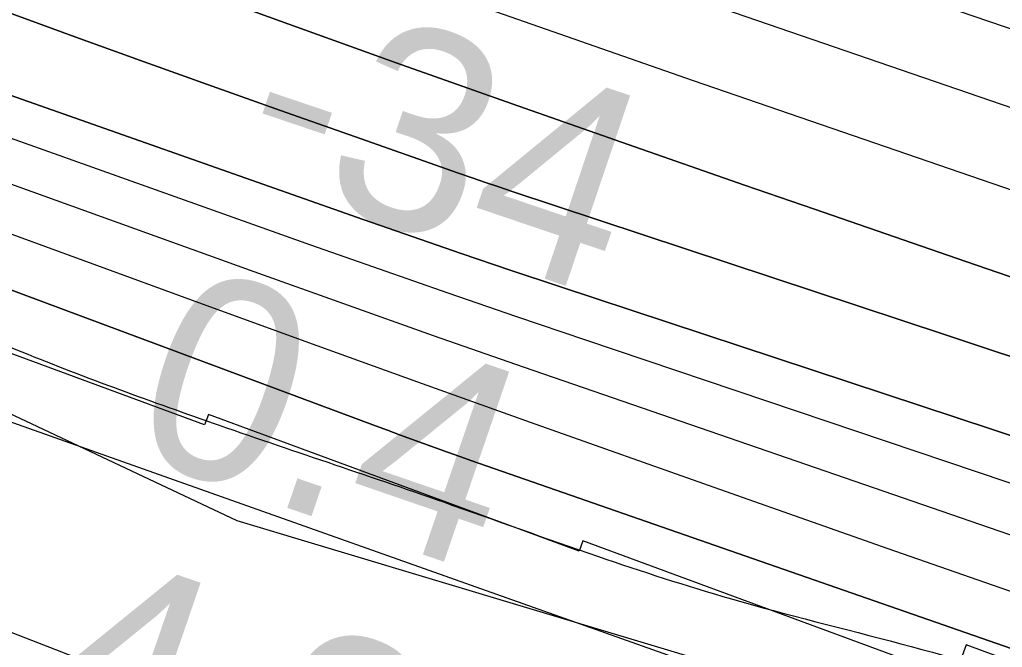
# Model space of a CAD drawing. Extents: x 3823584 to 3861785, y 301729 to 327625.
# Drawn here: x 3847614.9 to 3847942.7, y 318873.5 to 319082.7 of the extents above; entities that cross this region are included whole.
import ezdxf

# ---------------------------------------------------------------- set-up
doc = ezdxf.new("R2010")
doc.units = 0
for name, color, linetype in [('V-RIVR-EDGE', 7, 'Continuous'), ('V-RIVR-RANG', 7, 'Continuous'), ('V-ROAD-CNTR', 7, 'Continuous'), ('V-RRAP-FSHR', 7, 'Continuous'), ('V-RRAP-RVMT', 7, 'Continuous'), ('V-SITE-VEGE', 7, 'Continuous'), ('V-TOPO-DPTH', 7, 'Continuous'), ('V-TOPO-MAJR', 7, 'Continuous'), ('V-TOPO-MINR', 7, 'Continuous'), ('V-TOPO-WATR', 7, 'Continuous')]:
    doc.layers.add(name, color=color, linetype=linetype)

msp = doc.modelspace()

# ---------------------------------------------------------------- linework, layer by layer
at = {"layer": 'V-RIVR-EDGE'}
msp.add_spline([(3842841.54, 321100.24), (3842868.29, 321083.92), (3842887.69, 321072.7), (3842926.5, 321056.09), (3842950.74, 321041.46), (3842972.07, 321024.42), (3842988.05, 321006.41), (3843009.86, 320988.87), (3843033.13, 320971.33), (3843055.43, 320956.71), (3843078.72, 320946.45), (3843098.13, 320940.09), (3843142.74, 320915.7), (3843156.32, 320906.92), (3843166.98, 320897.67), (3843193.66, 320884.49), (3843216.46, 320873.26), (3843237.3, 320859.62), (3843254.76, 320849.37), (3843280.47, 320837.65), (3843294.05, 320828.88), (3843315.38, 320815.71), (3843374.55, 320782.06), (3843408.02, 320767.41), (3843439.07, 320753.73), (3843485.14, 320729.34), (3843531.71, 320707.37), (3843569.06, 320691.25), (3843614.17, 320670.26), (3843636.48, 320659.03), (3843664.61, 320642.45), (3843700.97, 320618.08), (3843732.49, 320598.58), (3843761.6, 320586.36), (3843794.59, 320574.63), (3843841.18, 320559.46), (3843869.32, 320549.19), (3843896, 320537.47), (3843934.8, 320517.95), (3843983.78, 320488.69), (3844036.64, 320460.88), (3844067.7, 320450.6), (3844099.23, 320437.41), (3844147.26, 320416.41), (3844198.68, 320395.4), (3844231.66, 320378.81), (3844260.77, 320365.62), (3844285.5, 320350.02), (3844318.47, 320330.03), (3844340.78, 320316.86), (3844370.36, 320301.25), (3844413.05, 320281.72), (3844464.95, 320257.79), (3844507.63, 320235.35), (3844559.53, 320209.48), (3844611.93, 320186.53), (3844641.52, 320173.83), (3844659.97, 320172.81), (3844685.7, 320168.38), (3844698.8, 320165.92), (3844709.96, 320162.49), (3844717.73, 320161.01), (3844736.17, 320157.08), (3844761.89, 320148.76), (3844788.58, 320138.5), (3844802.15, 320129.24), (3844822.99, 320110.73), (3844840.44, 320098.06), (3844854.99, 320090.26), (3844877.31, 320083.89), (3844898.18, 320078.01), (3844924.88, 320075.51), (3844948.18, 320067.69), (3844995.24, 320051.06), (3845092.74, 320004.68), (3845127.18, 319991), (3845178.6, 319966.59), (3845233.9, 319942.66), (3845254.29, 319937.27), (3845267.87, 319931.4), (3845279.99, 319924.09), (3845291.12, 319907.55), (3845303.7, 319889.55), (3845313.88, 319880.79), (3845344.43, 319860.31), (3845386.13, 319837.38), (3845433.18, 319812.5), (3845466.17, 319798.82), (3845499.64, 319785.63), (3845540.39, 319768.04), (3845605.4, 319740.69), (3845645.65, 319717.28), (3845675.73, 319707), (3845744.63, 319679.15), (3845798.47, 319656.2), (3845841.17, 319641.04), (3845897.94, 319619.04), (3845920.25, 319608.3), (3845955.66, 319592.19), (3845983.32, 319582.41), (3846002.73, 319576.53), (3846033.78, 319566.74), (3846064.36, 319558.41), (3846131.3, 319529.11), (3846195.83, 319504.18), (3846263.75, 319476.33), (3846288.98, 319466.56), (3846319.07, 319458.23), (3846370.01, 319439.16), (3846428.25, 319422.51), (3846482.1, 319400.03), (3846515.07, 319381.01), (3846564.07, 319360.01), (3846597.56, 319350.21), (3846665.5, 319330.62), (3846718.38, 319312.03), (3846778.55, 319290.52), (3846834.34, 319268.04), (3846872.67, 319254.83), (3846921.21, 319243.06), (3847037.63, 319189.35), (3847098.28, 319169.29), (3847179.32, 319142.38), (3847206.49, 319132.6), (3847242.87, 319117.46), (3847278.29, 319102.8), (3847312.72, 319083.29), (3847329.2, 319070.14), (3847340.84, 319063.79), (3847386.92, 319043.77), (3847433.02, 319027.14), (3847490.78, 319016.8), (3847613.54, 318972.79), (3847679.04, 318948.35), (3847756.19, 318921.93), (3847807.62, 318903.84), (3847852.26, 318889.64), (3847964.37, 318857.31), (3847994.45, 318845.1), (3848035.69, 318830.43), (3848071.11, 318817.71), (3848100.22, 318808.42), (3848132.73, 318796.68), (3848146.3, 318786.45), (3848169.58, 318772.31), (3848183.66, 318769.36), (3848198.22, 318769.32), (3848227.38, 318777.51), (3848252.65, 318783.27), (3848268.19, 318783.23), (3848285.67, 318780.28), (3848300.7, 318773.44), (3848320.58, 318760.76), (3848336.57, 318746.64), (3848351.59, 318729.61), (3848359.33, 318720.85), (3848374.86, 318714.01), (3848388.94, 318713), (3848400.1, 318708.6), (3848422.89, 318694.95), (3848448.13, 318689.55), (3848489.37, 318672.93), (3848523.33, 318658.77), (3848566.5, 318641.66), (3848605.32, 318627.97), (3848647.05, 318615.24), (3848684.42, 318603.49), (3848723.24, 318590.77), (3848769.33, 318574.63), (3848833.37, 318546.79), (3848867.81, 318533.11), (3848904.69, 318518.93), (3848947.38, 318502.31), (3849001.72, 318482.27), (3849103.63, 318452.88), (3849156.53, 318438.18), (3849190.02, 318429.35), (3849235.14, 318411.76), (3849274.43, 318394.67), (3849315.2, 318382.42), (3849365.19, 318370.16), (3849404.02, 318364.24), (3849440.42, 318352.49), (3849487, 318339.26), (3849538.93, 318322.62), (3849582.11, 318306.98), (3849620.93, 318293.77), (3849669.93, 318277.62), (3849700.99, 318268.8), (3849752.44, 318257.99), (3849805.35, 318245.72), (3849854.86, 318234.91), (3849902.42, 318222.17), (3849946.58, 318209.92), (3850026.17, 318188.36), (3850056.74, 318179.05), (3850089.25, 318168.77), (3850137.3, 318155.06), (3850179.52, 318142.33), (3850231.45, 318129.57), (3850317.33, 318099.25), (3850383.82, 318081.12), (3850420.7, 318073.26), (3850467.79, 318064.88), (3850492.56, 318064.82), (3850504.21, 318063.34), (3850532.84, 318055.01), (3850621.66, 318032.94), (3850687.18, 318019.66), (3850711.46, 318016.2), (3850744.95, 318010.78), (3850789.61, 318002.41), (3850833.79, 317995.99), (3850862.43, 317991.55), (3850891.55, 317985.65), (3850937.66, 317972.91), (3850986.17, 317954.33), (3851054.57, 317923.57), (3851080.28, 317912.82), (3851106.97, 317904.5), (3851143.37, 317893.24), (3851177.33, 317879.07), (3851200.63, 317876.1), (3851236.57, 317875.53), (3851266.18, 317872.06), (3851272.5, 317872.53), (3851284.18, 317883.67), (3851289.53, 317886.08), (3851297.79, 317887.52), (3851306.04, 317885.55), (3851313.8, 317881.16), (3851326.39, 317866.56), (3851330.75, 317862.18), (3851336.08, 317859.26), (3851351.62, 317859.7), (3851365.7, 317855.78), (3851396.27, 317846.97), (3851418.11, 317840.11), (3851434.6, 317835.22), (3851457.9, 317830.79), (3851490.91, 317825.85), (3851530.71, 317814.58), (3851551.1, 317810.65), (3851594.78, 317800.83), (3851617.59, 317795.43), (3851653.02, 317786.11), (3851683.59, 317778.27), (3851733.59, 317766.97), (3851760.77, 317761.08), (3851796.67, 317749.34), (3851824.34, 317742.47), (3851840.85, 317741.46), (3851930.16, 317723.27), (3851979.66, 317710.03), (3852014.61, 317701.2), (3852052.94, 317687.03), (3852078.17, 317678.71), (3852111.17, 317670.37), (3852145.63, 317661.06), (3852223.29, 317645.81), (3852251.45, 317642.83), (3852298.54, 317634.46), (3852318.43, 317629.55), (3852350.95, 317622.19), (3852383.47, 317615.31), (3852407.26, 317610.39), (3852442.2, 317600.59), (3852460.64, 317596.18), (3852492.2, 317591.73), (3852557.72, 317577.97), (3852588.79, 317572.06), (3852639.75, 317557.37), (3852677.11, 317546.59), (3852709.15, 317539.23), (3852778.08, 317526.92), (3852828.07, 317515.62), (3852866.41, 317507.27), (3852903.3, 317498.93), (3852971.25, 317485.16), (3853029.5, 317471.42), (3853053.78, 317470.39), (3853067.86, 317472.29), (3853084.86, 317471.77), (3853119.33, 317467.31), (3853178.57, 317463.28), (3853226.64, 317460.73), (3853283.45, 317456.71), (3853309.66, 317454.21), (3853332.96, 317449.79), (3853373.74, 317444.34), (3853420.84, 317440.83), (3853438.81, 317442.72), (3853449.5, 317445.13), (3853457.28, 317446.08), (3853468.93, 317445.56), (3853484.47, 317444.07), (3853505.82, 317439.16), (3853578.12, 317413.24), (3853649.43, 317382.96), (3853665.45, 317380.49), (3853691.67, 317377.51), (3853715.93, 317370.65), (3853745.04, 317356.98), (3853758.63, 317353.55), (3853777.08, 317353.5), (3853792.14, 317354.44), (3853804.76, 317353.92), (3853814.96, 317351.95), (3853825.15, 317349.01), (3853833.87, 317342.19), (3853838.21, 317330.04), (3853842.54, 317313.52), (3853842.52, 317303.32), (3853841.03, 317290.21), (3853837.11, 317275.65), (3853833.19, 317261.09), (3853832.69, 317256.72), (3853833.17, 317253.81), (3853842.87, 317249.9), (3853850.64, 317251.34), (3853861.83, 317258.6), (3853874.48, 317267.79), (3853878.87, 317274.58), (3853885.71, 317293.5), (3853891.57, 317305.14), (3853902.76, 317314.83), (3853910.54, 317318.21), (3853925.6, 317319.63), (3853947.94, 317317.63), (3853964.92, 317312.73), (3853976.07, 317304.93), (3853977.03, 317301.53), (3853977.02, 317295.7), (3853962.85, 317260.77), (3853962.36, 317259.32), (3853973.52, 317254.92), (3853974.49, 317255.89), (3853985.22, 317273.83), (3853996.42, 317286.43), (3854006.15, 317291.26), (3854013.92, 317293.18), (3854024.12, 317293.16), (3854039.17, 317291.18), (3854062.47, 317286.75), (3854090.13, 317278.43), (3854103.23, 317272.57), (3854117.78, 317267.67), (3854137.68, 317261.31), (3854149.32, 317256.91), (3854160.49, 317255.91), (3854172.62, 317252), (3854187.67, 317249.53), (3854208.54, 317244.63), (3854239.6, 317237.75), (3854270.19, 317233.79), (3854295.44, 317235.18), (3854316.8, 317231.25), (3854345.92, 317224.38), (3854376.5, 317215.07), (3854404.64, 317204.32), (3854422.57, 317192.13), (3854456.04, 317175.05), (3854479.32, 317164.31), (3854512.32, 317155), (3854552.61, 317144.22), (3854583.67, 317137.83), (3854607.93, 317128.54), (3854626.37, 317122.18), (3854651.13, 317119.69), (3854669.1, 317119.65), (3854682.2, 317117.68), (3854697.73, 317112.78), (3854731.21, 317101.53), (3854780.71, 317084.41), (3854814.68, 317075.1), (3854853.5, 317062.38), (3854876.8, 317059.4), (3854908.37, 317059.33), (3854930.21, 317053.93), (3854954.47, 317045.13), (3854992.8, 317031.92), (3855018.52, 317025.54), (3855045.21, 317018.19), (3855069.96, 317011.33), (3855098.59, 317003.01), (3855144.68, 316984.93), (3855179.12, 316967.36), (3855201.43, 316955.16), (3855224.73, 316951.22), (3855238.82, 316951.67), (3855266.5, 316951.12), (3855288.82, 316947.17), (3855307.27, 316941.79), (3855334.44, 316933.46), (3855365.98, 316922.22), (3855391.7, 316914.87), (3855424.23, 316910.42), (3855463.07, 316908.86), (3855500.94, 316903.43), (3855550.93, 316890.68), (3855585.38, 316880.88), (3855613.04, 316870.61), (3855645.05, 316855.97), (3855692.11, 316835.94), (3855730.43, 316816.9), (3855763.9, 316802.74), (3855794.47, 316792.46), (3855845.92, 316779.71), (3855892.02, 316765.51), (3855946.35, 316743.04), (3855993.39, 316714.27), (3856071.47, 316670.37), (3856089.42, 316663.04), (3856107.86, 316658.63), (3856121.44, 316650.82), (3856142.29, 316637.17), (3856156.36, 316630.82), (3856184.49, 316616.67), (3856216.02, 316603), (3856256.29, 316587.84), (3856306.76, 316572.18), (3856351.41, 316562.35), (3856435.85, 316539.32), (3856494.09, 316523.15), (3856538.25, 316510.41), (3856585.8, 316493.3), (3856618.31, 316480.11), (3856653.24, 316468.85), (3856673.14, 316464.43), (3856704.21, 316458.04), (3856732.35, 316449.72), (3856785.74, 316434.04), (3856807.58, 316430.1), (3856837.67, 316423.72), (3856870.18, 316410.52), (3856899.78, 316401.22), (3856934.72, 316389.97), (3857040.99, 316356.2), (3857080.28, 316340.07), (3857124.91, 316321.02), (3857148.67, 316305.91), (3857160.29, 316291.8), (3857170.93, 316274.77), (3857176.23, 316255.82), (3857179.07, 316226.68), (3857180.52, 316221.82), (3857182.43, 316211.61), (3857188.74, 316207.71), (3857198.94, 316207.69), (3857203.8, 316211.56), (3857208.66, 316212.03), (3857222.25, 316208.12), (3857260.08, 316189.57), (3857281.9, 316175.92), (3857296.93, 316167.14), (3857323.6, 316151.05), (3857337.2, 316150.04), (3857353.22, 316150), (3857380.44, 316157.22), (3857385.3, 316161.58), (3857386.3, 316171.29), (3857386.82, 316184.4), (3857392.68, 316197.98), (3857402.41, 316203.79), (3857414.55, 316206.67), (3857433.01, 316206.14), (3857452.42, 316199.78), (3857489.3, 316189.49), (3857539.77, 316176.74), (3857578.12, 316169.84), (3857601.42, 316164.44), (3857617.91, 316157.12), (3857635.85, 316144.45), (3857650.85, 316121.58), (3857656.63, 316103.6), (3857659.02, 316087.08)], degree=3, dxfattribs=at)
at = {"layer": 'V-ROAD-CNTR'}
msp.add_spline([(3842875.96, 320239.46), (3842990.91, 320181.87), (3843256.6, 320051.59), (3843560.3, 319930.12), (3843870.08, 319826.52), (3844292.56, 319684.26), (3844615.59, 319572.5), (3844818.1, 319496.53), (3844972.27, 319427.92), (3845189.4, 319317.31), (3845422.22, 319208.82), (3845693.05, 319096.51), (3845952.03, 319004.99), (3846337.47, 318866.97), (3846743.46, 318720.02), (3847073.97, 318594.25), (3847327.14, 318498.37), (3847558.1, 318399.46), (3847753.34, 318326.69), (3848005.14, 318242.89), (3848344.36, 318132.28), (3848797.61, 317985.92), (3849074.79, 317901.72), (3849263.29, 317856.98), (3849650.18, 317778.14), (3850338.32, 317644.12), (3850967.33, 317524.6), (3851605.13, 317394.41), (3852352.58, 317261.41)], degree=3, dxfattribs=at)
at = {"layer": 'V-RRAP-FSHR'}
msp.add_lwpolyline([(3842017.76, 321437.98), (3842374.25, 321253.84), (3842835.08, 321069.22), (3843015.43, 320965.69), (3843571.15, 320673.74), (3844061.81, 320421.24), (3844693.43, 320129.28), (3845010.09, 320004.46), (3845413.31, 319793.98), (3846401.32, 319402.75), (3847271.72, 319069.13), (3848230.54, 318729.46), (3848945.87, 318453.46), (3849985.56, 318151.96), (3851282.51, 317815.65), (3852166.28, 317615.91), (3853017.63, 317419.5), (3853178.38, 317396.4), (3853479.75, 317356.76), (3853702.08, 317301.35), (3854318.05, 317115.33), (3854658.22, 317038.82)], dxfattribs=at)
at = {"layer": 'V-RRAP-RVMT'}
msp.add_lwpolyline([(3848294.23, 318764.94), (3848187.94, 318803.99), (3848181.5, 318786.54), (3848056.34, 318832.67), (3848054.8, 318828.57), (3847930.64, 318874.27), (3847926.6, 318863.33), (3847802.77, 318908.96), (3847801.54, 318905.57), (3847677.84, 318951.12), (3847676.53, 318947.59), (3847553.43, 318992.93)], dxfattribs=at)
at = {"layer": 'V-SITE-VEGE'}
msp.add_lwpolyline([(3847607.05, 318953.58), (3847687.29, 318915.71), (3847981.58, 318827.42), (3848130.25, 318778.32), (3848149.09, 318769.19), (3848156.77, 318763.43), (3848157.35, 318763.44), (3848155.7, 318754.64), (3848147.05, 318743.99), (3848088.76, 318725.14), (3848063.6, 318724.25), (3848035.44, 318729.76), (3848011.98, 318734.15), (3847986.11, 318743.78), (3847951.41, 318757.99), (3847922.01, 318769.34), (3847856.15, 318794.28), (3847815.58, 318809.59), (3847780.31, 318822.62), (3847750.94, 318831.62), (3847695.73, 318847.34), (3847689.28, 318848.43), (3847599.31, 318883.28)], dxfattribs=at)
at = {"layer": 'V-TOPO-DPTH'}
for points in [[(3846976.72, 319317.35), (3847633.65, 319076.93), (3847656.35, 319068.68), (3847679.07, 319060.49), (3847701.83, 319052.4), (3847724.61, 319044.38), (3847761.3, 319031.55), (3847765.75, 319030.01), (3847770.22, 319028.48), (3847774.69, 319026.97), (3847779.16, 319025.47), (3847923.65, 318977.62), (3848000.35, 318952.16), (3848077.04, 318926.65), (3848153.69, 318901.04), (3848230.33, 318875.36)], [(3848230.33, 318875.36), (3848153.69, 318901.04), (3848077.04, 318926.65), (3848000.35, 318952.16), (3847923.65, 318977.62), (3847779.16, 319025.47), (3847774.69, 319026.97), (3847770.22, 319028.48), (3847765.75, 319030.01), (3847761.3, 319031.55), (3847724.61, 319044.38), (3847701.83, 319052.4), (3847679.07, 319060.49), (3847656.35, 319068.68), (3847633.65, 319076.93), (3846976.72, 319317.35)], [(3847110.49, 319295.78), (3847701.86, 319082.22), (3847740.48, 319068.37), (3847779.14, 319054.63), (3847817.85, 319041.06), (3847856.61, 319027.59), (3847880.01, 319019.52), (3847930.5, 319002.13), (3847981, 318984.77), (3848031.52, 318967.46), (3848082.06, 318950.18), (3848683.27, 318744.99), (3848700.89, 318738.93), (3848718.48, 318732.81), (3848736.04, 318726.59), (3848753.58, 318720.32), (3848912.6, 318662.97), (3849009.76, 318628.33), (3849107.08, 318594.17), (3849204.66, 318560.74), (3849302.4, 318527.78), (3849576.17, 318436.61)], [(3849576.17, 318436.61), (3849302.4, 318527.78), (3849204.66, 318560.74), (3849107.08, 318594.17), (3849009.76, 318628.33), (3848912.6, 318662.97), (3848753.58, 318720.32), (3848736.04, 318726.59), (3848718.48, 318732.81), (3848700.89, 318738.93), (3848683.27, 318744.99), (3848082.06, 318950.18), (3848031.52, 318967.46), (3847981, 318984.77), (3847930.5, 319002.13), (3847880.01, 319019.52), (3847856.61, 319027.59), (3847817.85, 319041.06), (3847779.14, 319054.63), (3847740.48, 319068.37), (3847701.86, 319082.22), (3847110.49, 319295.78)], [(3849538.33, 318333.21), (3848952.46, 318524.18), (3848907.4, 318539.04), (3848862.41, 318554.11), (3848817.53, 318569.49), (3848772.71, 318585.08), (3848697.93, 318611.38), (3848690.56, 318613.97), (3848683.19, 318616.55), (3848675.82, 318619.13), (3848668.45, 318621.69), (3847765.67, 318935.69), (3847761.64, 318937.1), (3847757.61, 318938.53), (3847753.58, 318939.97), (3847749.56, 318941.41), (3847745.55, 318942.88), (3847741.53, 318944.34), (3847737.53, 318945.82), (3847733.52, 318947.31), (3846974.22, 319230.35)], [(3847320.42, 319133.04), (3847693, 318998.78), (3847722.9, 318988.08), (3847752.83, 318977.47), (3847782.81, 318966.99), (3847812.81, 318956.59), (3847960.81, 318905.68), (3848064.86, 318869.97), (3848168.95, 318834.38), (3848273.1, 318798.96), (3848377.29, 318763.65), (3848641.19, 318674.46), (3848668.21, 318665.33), (3848695.23, 318656.19), (3848722.24, 318647.05), (3848749.25, 318637.9), (3849394.96, 318419.22)], [(3847320.42, 319133.04), (3847693, 318998.78), (3847722.9, 318988.08), (3847752.83, 318977.47), (3847782.81, 318966.99), (3847812.81, 318956.59), (3847960.81, 318905.68), (3848064.86, 318869.97), (3848168.95, 318834.38), (3848273.1, 318798.96), (3848377.29, 318763.65), (3848641.19, 318674.46), (3848668.21, 318665.33), (3848695.23, 318656.19), (3848722.24, 318647.05), (3848749.25, 318637.9), (3849394.96, 318419.22)], [(3849525.33, 318409.5), (3848958.67, 318605.15), (3848916.59, 318619.7), (3848874.53, 318634.29), (3848832.48, 318648.92), (3848790.45, 318663.59), (3848736.86, 318682.32), (3848721.61, 318687.6), (3848706.35, 318692.83), (3848691.05, 318697.99), (3848675.74, 318703.09), (3848660.41, 318708.15), (3848645.08, 318713.21), (3848629.76, 318718.27), (3848614.43, 318723.32), (3847794.95, 318993.76), (3847778.53, 318999.23), (3847762.14, 319004.77), (3847745.77, 319010.4), (3847729.43, 319016.1), (3847598.06, 319062.3)], [(3849525.33, 318409.5), (3848958.67, 318605.15), (3848916.59, 318619.7), (3848874.53, 318634.29), (3848832.48, 318648.92), (3848790.45, 318663.59), (3848736.86, 318682.32), (3848721.61, 318687.6), (3848706.35, 318692.83), (3848691.05, 318697.99), (3848675.74, 318703.09), (3848660.41, 318708.15), (3848645.08, 318713.21), (3848629.76, 318718.27), (3848614.43, 318723.32), (3847794.95, 318993.76), (3847778.53, 318999.23), (3847762.14, 319004.77), (3847745.77, 319010.4), (3847729.43, 319016.1), (3847598.06, 319062.3)]]:
    msp.add_lwpolyline(points, dxfattribs=at)
at = {"layer": 'V-TOPO-MAJR'}
msp.add_lwpolyline([(3847465.16, 319196.17), (3847736.4, 319098.74), (3847762.15, 319089.55), (3847787.93, 319080.43), (3847813.74, 319071.41), (3847839.58, 319062.47), (3848092.1, 318975.6), (3848197.74, 318939.16), (3848303.33, 318902.61), (3848408.87, 318865.9), (3848514.36, 318829.07), (3848668.16, 318775.23), (3848696.7, 318765.16), (3848725.21, 318754.98), (3848753.66, 318744.65), (3848782.07, 318734.22), (3849147.01, 318599.14), (3849224.11, 318571.1), (3849301.42, 318543.65), (3849379.04, 318517.08)], dxfattribs=at)
at = {"layer": 'V-TOPO-MINR'}
for points in [[(3847003.33, 319425.97), (3847749.03, 319148.14), (3847758.2, 319144.74), (3847767.38, 319141.37), (3847776.57, 319138.03), (3847785.77, 319134.72), (3847800.32, 319129.52), (3847804.19, 319128.15), (3847808.07, 319126.8), (3847907.32, 319092.77), (3847958.89, 319075.11), (3848010.46, 319057.47), (3848062.05, 319039.86), (3848113.65, 319022.27), (3848726.14, 318813.69)], [(3846976.72, 319317.35), (3847633.65, 319076.93), (3847656.35, 319068.68), (3847679.07, 319060.49), (3847701.83, 319052.4), (3847724.61, 319044.38), (3847761.3, 319031.55), (3847765.75, 319030.01), (3847770.22, 319028.48), (3847774.69, 319026.97), (3847779.16, 319025.47), (3847923.65, 318977.62), (3848000.35, 318952.16), (3848077.04, 318926.65), (3848153.69, 318901.04), (3848230.33, 318875.36)], [(3847110.49, 319295.78), (3847701.86, 319082.22), (3847740.48, 319068.37), (3847779.14, 319054.63), (3847817.85, 319041.06), (3847856.61, 319027.59), (3847880.01, 319019.52), (3847930.5, 319002.13), (3847981, 318984.77), (3848031.52, 318967.46), (3848082.06, 318950.18), (3848683.27, 318744.99), (3848700.89, 318738.93), (3848718.48, 318732.81), (3848736.04, 318726.59), (3848753.58, 318720.32), (3848912.6, 318662.97), (3849009.76, 318628.33), (3849107.08, 318594.17), (3849204.66, 318560.74), (3849302.4, 318527.78), (3849576.17, 318436.61)], [(3847146.25, 319181.7), (3847672.39, 318989.18), (3847709.95, 318975.52), (3847747.54, 318961.94), (3847785.17, 318948.5), (3847822.84, 318935.15), (3847852.11, 318924.83), (3847904.46, 318906.45), (3847956.84, 318888.17), (3848009.27, 318870.02), (3848061.73, 318851.96), (3848654.57, 318648.71), (3848671.95, 318642.74), (3848689.33, 318636.77), (3848706.71, 318630.79), (3848724.08, 318624.79), (3848923.43, 318555.96), (3849033.47, 318518.42), (3849143.69, 318481.42), (3849254.17, 318445.23), (3849364.84, 318409.58)], [(3847602.43, 319174.24), (3847666.99, 319150.99), (3847769.11, 319114.46), (3847782.68, 319109.64), (3847796.25, 319104.86), (3847809.85, 319100.12), (3847823.45, 319095.42), (3848552.53, 318845.14), (3848582.71, 318834.69), (3848612.86, 318824.16), (3848642.97, 318813.48), (3848673.04, 318802.71), (3848703.05, 318791.78), (3848733.03, 318780.75), (3848762.94, 318769.55), (3848792.81, 318758.24), (3849421.02, 318518.47)], [(3847320.42, 319133.04), (3847693, 318998.78), (3847722.9, 318988.08), (3847752.83, 318977.47), (3847782.81, 318966.99), (3847812.81, 318956.59), (3847960.81, 318905.68), (3848064.86, 318869.97), (3848168.95, 318834.38), (3848273.1, 318798.96), (3848377.29, 318763.65), (3848641.19, 318674.46), (3848668.21, 318665.33), (3848695.23, 318656.19), (3848722.24, 318647.05), (3848749.25, 318637.9), (3849394.96, 318419.22)], [(3847496.75, 319084.22), (3847711.87, 319007.7), (3847734.75, 318999.63), (3847757.66, 318991.63), (3847780.61, 318983.75), (3847803.58, 318975.95), (3848245.02, 318827.34), (3848320.96, 318801.81), (3848396.91, 318776.31), (3848472.88, 318750.87), (3848548.86, 318725.46), (3848628.4, 318698.9), (3848664.61, 318686.77), (3848700.81, 318674.6), (3848736.99, 318662.37), (3848773.16, 318650.1), (3849249.74, 318487.88), (3849307.3, 318468.31), (3849364.86, 318448.75)], [(3847598.06, 319062.3), (3847729.43, 319016.1), (3847745.77, 319010.4), (3847762.14, 319004.77), (3847778.53, 318999.23), (3847794.95, 318993.76), (3848614.43, 318723.32), (3848629.76, 318718.27), (3848645.08, 318713.21), (3848660.41, 318708.15), (3848675.74, 318703.09), (3848691.05, 318697.99), (3848706.35, 318692.83), (3848721.61, 318687.6), (3848736.86, 318682.32), (3848790.45, 318663.59), (3848832.48, 318648.92), (3848874.53, 318634.29), (3848916.59, 318619.7), (3848958.67, 318605.15), (3849525.33, 318409.5)]]:
    msp.add_lwpolyline(points, dxfattribs=at)
at = {"layer": 'V-TOPO-WATR'}
msp.add_lwpolyline([(3846974.22, 319230.35), (3847733.52, 318947.31), (3847737.53, 318945.82), (3847741.53, 318944.34), (3847745.55, 318942.88), (3847749.56, 318941.41), (3847753.58, 318939.97), (3847757.61, 318938.53), (3847761.64, 318937.1), (3847765.67, 318935.69), (3848668.45, 318621.69), (3848675.82, 318619.13), (3848683.19, 318616.55), (3848690.56, 318613.97), (3848697.93, 318611.38), (3848772.71, 318585.08), (3848817.53, 318569.49), (3848862.41, 318554.11), (3848907.4, 318539.04), (3848952.46, 318524.18), (3849538.33, 318333.21)], dxfattribs=at)

# ---------------------------------------------------------------- texts
at = {"layer": 'V-RIVR-RANG'}
for s, rotation, p in [('-34', 341.3174, (3847685.05, 319031.83)), ('0.4', 341.0383, (3847649.27, 318938.81)), ('4.2', 341.0383, (3847617, 318844.16))]:
    msp.add_text(s, height=67, rotation=rotation, dxfattribs=at).set_placement(p)

doc.saveas('drawing.dxf')
